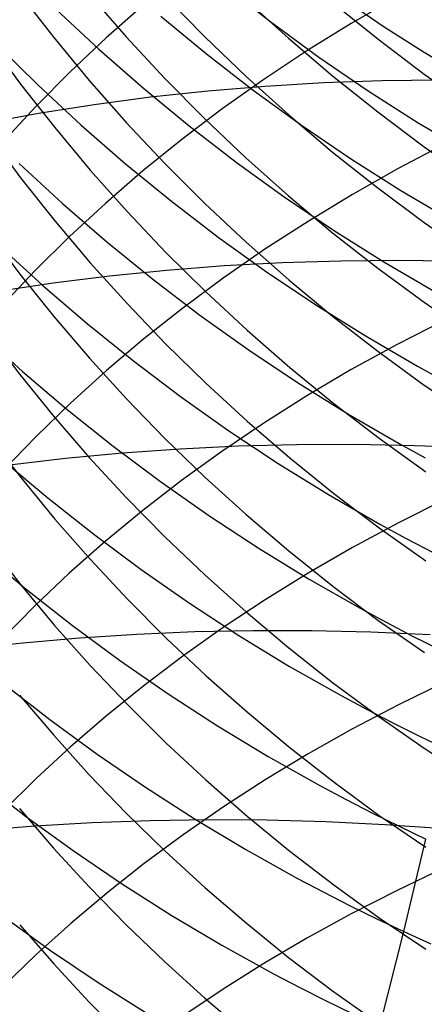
# Model space of a CAD drawing. Extents: x -383 to 1849, y -1185 to -529.
# Tile 811 of 870: x 1819.51 to 1822.8, y -953.11 to -945.11. Entities that reach past the tile are written whole.
import ezdxf

# ---------------------------------------------------------------- set-up
doc = ezdxf.new("R2010")
doc.units = 0
doc.layers.add('PREDEFINITO', color=7, linetype='CONTINUOUS')

msp = doc.modelspace()

# ---------------------------------------------------------------- linework, layer by layer
at = {"layer": 'PREDEFINITO'}
for p, q in [((1821.1745, -944.8295, 547.5055), (1821.5553, -945.1273, 547.5821)), ((1819.515, -944.8967, 611.6228), (1819.7914, -945.2538, 611.4284)), ((1820.0797, -944.9043, 609.8315), (1820.3806, -945.2494, 609.653)), ((1820.5229, -944.9899, 642.3966), (1820.2185, -945.2581, 642.1206)), ((1820.6941, -944.9172, 608.0744), (1821.0184, -945.2487, 607.9119)), ((1821.3531, -944.946, 606.3449), (1821.6995, -945.2607, 606.199)), ((1822.0562, -944.9698, 604.6517), (1822.4235, -945.266, 604.5223)), ((1822.1601, -944.9506, 549.0352), (1822.4771, -945.1662, 549.0845)), ((1822.5805, -944.9254, 645.3121), (1822.2088, -945.1397, 645.0797)), ((1819.8075, -945.0229, 544.506), (1820.1585, -945.3501, 544.606)), ((1820.6606, -945.0797, 546.057), (1821.0317, -945.387, 546.1425)), ((1821.5553, -945.1273, 547.5821), (1821.9455, -945.413, 547.6537)), ((1822.2088, -945.1397, 645.0797), (1821.8478, -945.3629, 644.8382)), ((1822.4771, -945.1662, 549.0845), (1822.7997, -945.3735, 549.1306)), ((1819.2581, -945.2721, 613.2338), (1819.5223, -945.6327, 613.0279)), ((1819.3206, -945.3044, 543.0433), (1819.6615, -945.6397, 543.1532)), ((1819.7914, -945.2538, 611.4284), (1820.0802, -945.6033, 611.2384)), ((1820.2185, -945.2581, 642.1206), (1819.9263, -945.5333, 641.8378)), ((1820.3806, -945.2494, 609.653), (1820.6934, -945.586, 609.4792)), ((1821.0184, -945.2487, 607.9119), (1821.3538, -945.5707, 607.7544)), ((1821.6995, -945.2607, 606.199), (1822.0566, -945.5651, 606.0583)), ((1822.4235, -945.266, 604.5223), (1822.8009, -945.5509, 604.3982)), ((1820.1585, -945.3501, 544.606), (1820.52, -945.6667, 544.701)), ((1821.0317, -945.387, 546.1425), (1821.4127, -945.6827, 546.2228)), ((1821.8478, -945.3629, 644.8382), (1821.4977, -945.5948, 644.588)), ((1822.7997, -945.3735, 549.1306), (1823.1277, -945.5725, 549.1737)), ((1821.9455, -945.413, 547.6537), (1822.3449, -945.6862, 547.7202)), ((1819.9263, -945.5333, 641.8378), (1819.6463, -945.8153, 641.5486)), ((1820.0802, -945.6033, 611.2384), (1820.3812, -945.9448, 611.0531)), ((1820.6934, -945.586, 609.4792), (1821.0176, -945.9138, 609.3104)), ((1821.4977, -945.5948, 644.588), (1821.1588, -945.8349, 644.3294)), ((1821.3538, -945.5707, 607.7544), (1821.7002, -945.883, 607.602)), ((1821.9825, -945.6232, 500.4126), (1821.5104, -945.6512, 500.5471)), ((1822.4582, -945.606, 500.2883), (1821.9825, -945.6232, 500.4126)), ((1822.0566, -945.5651, 606.0583), (1822.4239, -945.8587, 605.9229)), ((1822.9368, -945.5998, 500.1742), (1822.4582, -945.606, 500.2883)), ((1822.8009, -945.5509, 604.3982), (1823.1879, -945.8242, 604.2797)), ((1819.5223, -945.6327, 613.0279), (1819.7992, -945.9861, 612.8263)), ((1819.6615, -945.6397, 543.1532), (1820.013, -945.965, 543.258)), ((1820.52, -945.6667, 544.701), (1820.8915, -945.9722, 544.7907)), ((1821.0424, -945.6901, 500.6916), (1820.5789, -945.74, 500.8461)), ((1821.5104, -945.6512, 500.5471), (1821.0424, -945.6901, 500.6916)), ((1821.4127, -945.6827, 546.2228), (1821.8031, -945.9665, 546.298)), ((1822.3449, -945.6862, 547.7202), (1822.7532, -945.9463, 547.7814)), ((1820.5789, -945.74, 500.8461), (1820.1206, -945.8008, 501.0103)), ((1819.6463, -945.8153, 641.5486), (1819.379, -946.1036, 641.2533)), ((1820.1206, -945.8008, 501.0103), (1819.668, -945.8726, 501.1843)), ((1821.1588, -945.8349, 644.3294), (1820.8312, -946.0829, 644.0628)), ((1822.4239, -945.8587, 605.9229), (1822.8012, -946.1412, 605.7932)), ((1819.668, -945.8726, 501.1843), (1819.2216, -945.9553, 501.3678)), ((1820.3812, -945.9448, 611.0531), (1820.6939, -946.2779, 610.8728)), ((1821.0176, -945.9138, 609.3104), (1821.3531, -946.2322, 609.1468)), ((1821.7002, -945.883, 607.602), (1822.0571, -946.185, 607.4551)), ((1822.7532, -945.9463, 547.7814), (1823.1701, -946.193, 547.8373)), ((1819.7992, -945.9861, 612.8263), (1820.0884, -946.332, 612.6294)), ((1820.013, -945.965, 543.258), (1820.3749, -946.2797, 543.3574)), ((1820.8915, -945.9722, 544.7907), (1821.2728, -946.2663, 544.8751)), ((1821.8031, -945.9665, 546.298), (1822.2027, -946.2378, 546.3677)), ((1819.2583, -946.0366, 614.6326), (1819.5225, -946.393, 614.4195)), ((1820.8312, -946.0829, 644.0628), (1820.5153, -946.3386, 643.7886)), ((1822.0571, -946.185, 607.4551), (1822.4244, -946.4764, 607.3138)), ((1822.9718, -946.1186, 646.9425), (1822.5898, -946.3193, 646.7154)), ((1822.8012, -946.1412, 605.7932), (1823.1883, -946.4122, 605.6692)), ((1821.2728, -946.2663, 544.8751), (1821.6636, -946.5485, 544.9539)), ((1821.3531, -946.2322, 609.1468), (1821.6994, -946.5409, 608.9886)), ((1822.2027, -946.2378, 546.3677), (1822.6112, -946.4963, 546.432)), ((1819.5096, -946.2784, 541.8107), (1819.8616, -946.602, 541.9204)), ((1820.0884, -946.332, 612.6294), (1820.3898, -946.6701, 612.4374)), ((1820.5153, -946.3386, 643.7886), (1820.2114, -946.6015, 643.5072)), ((1820.3749, -946.2797, 543.3574), (1820.7469, -946.5836, 543.4514)), ((1820.6939, -946.2779, 610.8728), (1821.0182, -946.6022, 610.6976)), ((1822.5898, -946.3193, 646.7154), (1822.2182, -946.5292, 646.4786)), ((1819.5225, -946.393, 614.4195), (1819.7993, -946.7424, 614.2111)), ((1822.4244, -946.4764, 607.3138), (1822.8017, -946.7568, 607.1783)), ((1822.6112, -946.4963, 546.432), (1823.0282, -946.7414, 546.4906)), ((1820.7469, -946.5836, 543.4514), (1821.1286, -946.876, 543.5397)), ((1821.6636, -946.5485, 544.9539), (1822.0635, -946.8184, 545.0271)), ((1821.6994, -946.5409, 608.9886), (1822.0564, -946.8396, 608.8359)), ((1822.2182, -946.5292, 646.4786), (1821.8572, -946.7477, 646.2326)), ((1819.8616, -946.602, 541.9204), (1820.2239, -946.9153, 542.0246)), ((1820.2114, -946.6015, 643.5072), (1819.9195, -946.8713, 643.2188)), ((1820.3898, -946.6701, 612.4374), (1820.703, -946.9998, 612.2504)), ((1821.0182, -946.6022, 610.6976), (1821.3537, -946.9174, 610.5278)), ((1819.7993, -946.7424, 614.2111), (1820.0886, -947.0844, 614.0074)), ((1821.8572, -946.7477, 646.2326), (1821.5071, -946.9748, 645.9777)), ((1819.2525, -946.8251, 616.018), (1819.5161, -947.177, 615.7981)), ((1822.0635, -946.8184, 545.0271), (1822.4723, -947.0755, 545.0945)), ((1822.8017, -946.7568, 607.1783), (1823.1887, -947.0256, 607.0488)), ((1819.9195, -946.8713, 643.2188), (1819.64, -947.1477, 642.9238)), ((1821.1286, -946.876, 543.5397), (1821.5197, -947.1567, 543.6222)), ((1822.0564, -946.8396, 608.8359), (1822.4237, -947.1277, 608.6891)), ((1819.3501, -946.9483, 540.483), (1819.7026, -947.2698, 540.5974)), ((1820.2239, -946.9153, 542.0246), (1820.5962, -947.2177, 542.1229)), ((1821.5071, -946.9748, 645.9777), (1821.1681, -947.2099, 645.7143)), ((1821.3537, -946.9174, 610.5278), (1821.7001, -947.2229, 610.3636)), ((1820.703, -946.9998, 612.2504), (1821.0277, -947.3208, 612.0688)), ((1822.1229, -947.0705, 498.9385), (1821.6477, -947.0849, 499.0649)), ((1822.6011, -947.0668, 498.8226), (1822.1229, -947.0705, 498.9385)), ((1823.0818, -947.0738, 498.7172), (1822.6011, -947.0668, 498.8226)), ((1819.64, -947.1477, 642.9238), (1819.3732, -947.4303, 642.6227)), ((1820.0886, -947.0844, 614.0074), (1820.39, -947.4185, 613.8087)), ((1820.7085, -947.1458, 499.3487), (1820.2456, -947.1924, 499.5058)), ((1821.176, -947.11, 499.2017), (1820.7085, -947.1458, 499.3487)), ((1821.6477, -947.0849, 499.0649), (1821.176, -947.11, 499.2017)), ((1822.4237, -947.1277, 608.6891), (1822.8011, -947.4049, 608.5483)), ((1822.4723, -947.0755, 545.0945), (1822.8896, -947.3195, 545.156)), ((1819.5161, -947.177, 615.7981), (1819.7925, -947.522, 615.5828)), ((1820.2456, -947.1924, 499.5058), (1819.7879, -947.2498, 499.6729)), ((1820.5962, -947.2177, 542.1229), (1820.9783, -947.5089, 542.2154)), ((1821.1681, -947.2099, 645.7143), (1820.8404, -947.4528, 645.4427)), ((1821.5197, -947.1567, 543.6222), (1821.92, -947.4252, 543.6988)), ((1821.7001, -947.2229, 610.3636), (1822.0571, -947.5184, 610.2051)), ((1819.7879, -947.2498, 499.6729), (1819.3359, -947.318, 499.85)), ((1819.7026, -947.2698, 540.5974), (1820.0654, -947.581, 540.7058)), ((1821.0277, -947.3208, 612.0688), (1821.3636, -947.6327, 611.8927)), ((1820.39, -947.4185, 613.8087), (1820.7032, -947.7445, 613.6153)), ((1820.8404, -947.4528, 645.4427), (1820.5244, -947.7032, 645.1634)), ((1821.92, -947.4252, 543.6988), (1822.3291, -947.6811, 543.7693)), ((1822.8011, -947.4049, 608.5483), (1823.1881, -947.6707, 608.4138)), ((1819.7925, -947.522, 615.5828), (1820.0812, -947.8597, 615.3725)), ((1820.9783, -947.5089, 542.2154), (1821.3698, -947.7884, 542.3018)), ((1822.0571, -947.5184, 610.2051), (1822.4245, -947.8035, 610.0527)), ((1820.0654, -947.581, 540.7058), (1820.4382, -947.8815, 540.8083)), ((1822.9622, -947.5519, 648.3146), (1822.58, -947.7476, 648.084)), ((1819.1853, -947.6488, 539.1725), (1819.5384, -947.9676, 539.2912)), ((1819.2513, -947.6444, 617.3851), (1819.515, -947.9919, 617.1583)), ((1820.5244, -947.7032, 645.1634), (1820.2202, -947.9606, 644.8766)), ((1821.3636, -947.6327, 611.8927), (1821.7104, -947.9351, 611.7224)), ((1822.3291, -947.6811, 543.7693), (1822.7467, -947.9239, 543.8336)), ((1820.7032, -947.7445, 613.6153), (1821.0279, -948.0619, 613.4273)), ((1821.3698, -947.7884, 542.3018), (1821.7704, -948.0558, 542.382)), ((1822.58, -947.7476, 648.084), (1822.2082, -947.9523, 647.8436)), ((1820.0812, -947.8597, 615.3725), (1820.3821, -948.1897, 615.1674)), ((1822.4245, -947.8035, 610.0527), (1822.8018, -948.0778, 609.9065)), ((1820.4382, -947.8815, 540.8083), (1820.8207, -948.1708, 540.9047)), ((1821.7104, -947.9351, 611.7224), (1822.0678, -948.2276, 611.5581)), ((1822.7467, -947.9239, 543.8336), (1822.9586, -948.0402, 543.8634)), ((1819.515, -947.9919, 617.1583), (1819.7914, -948.3326, 616.9362)), ((1819.5384, -947.9676, 539.2912), (1819.9017, -948.2761, 539.4037)), ((1820.2202, -947.9606, 644.8766), (1819.9281, -948.2249, 644.5828)), ((1822.2082, -947.9523, 647.8436), (1821.8471, -948.1655, 647.5938)), ((1821.0279, -948.0619, 613.4273), (1821.3638, -948.3702, 613.2451)), ((1821.7704, -948.0558, 542.382), (1822.1797, -948.3106, 542.4558)), ((1822.8018, -948.0778, 609.9065), (1823.1889, -948.3409, 609.7667)), ((1820.3821, -948.1897, 615.1674), (1820.6948, -948.5116, 614.9677)), ((1820.8207, -948.1708, 540.9047), (1821.2126, -948.4486, 540.9947)), ((1821.8471, -948.1655, 647.5938), (1821.4969, -948.3869, 647.335)), ((1819.9281, -948.2249, 644.5828), (1819.6483, -948.4956, 644.2823)), ((1822.0678, -948.2276, 611.5581), (1822.4354, -948.5098, 611.4)), ((1819.7914, -948.3326, 616.9362), (1820.0802, -948.666, 616.7192)), ((1819.9017, -948.2761, 539.4037), (1820.2751, -948.5741, 539.5101)), ((1822.1797, -948.3106, 542.4558), (1822.5976, -948.5525, 542.523)), ((1821.4969, -948.3869, 647.335), (1821.1579, -948.6163, 647.0675)), ((1821.3638, -948.3702, 613.2451), (1821.7106, -948.6692, 613.0689)), ((1819.259, -948.4858, 618.7393), (1819.5231, -948.8294, 618.5052)), ((1819.6483, -948.4956, 644.2823), (1819.3812, -948.7724, 643.9755)), ((1821.2126, -948.4486, 540.9947), (1821.6135, -948.7144, 541.0781)), ((1822.4354, -948.5098, 611.4), (1822.813, -948.7814, 611.2484)), ((1820.2751, -948.5741, 539.5101), (1820.6581, -948.8611, 539.61)), ((1820.6948, -948.5116, 614.9677), (1821.019, -948.825, 614.7736)), ((1821.2896, -948.5751, 497.7566), (1820.8182, -948.5977, 497.8961)), ((1821.7646, -948.563, 497.6276), (1821.2896, -948.5751, 497.7566)), ((1822.2426, -948.5614, 497.5092), (1821.7646, -948.563, 497.6276)), ((1822.7232, -948.5703, 497.4016), (1822.2426, -948.5614, 497.5092)), ((1822.5976, -948.5525, 542.523), (1822.8096, -948.6685, 542.5541)), ((1823.2059, -948.5896, 497.3048), (1822.7232, -948.5703, 497.4016)), ((1820.351, -948.6308, 498.046), (1819.8884, -948.6745, 498.2062)), ((1820.0802, -948.666, 616.7192), (1820.3811, -948.9919, 616.5076)), ((1820.8182, -948.5977, 497.8961), (1820.351, -948.6308, 498.046)), ((1821.1579, -948.6163, 647.0675), (1820.8302, -948.8533, 646.7918)), ((1821.7106, -948.6692, 613.0689), (1822.0679, -948.9584, 612.8988)), ((1819.3786, -948.6867, 537.9958), (1819.7428, -948.9936, 538.113)), ((1819.8884, -948.6745, 498.2062), (1819.4311, -948.7287, 498.3765)), ((1821.6135, -948.7144, 541.0781), (1822.0233, -948.9677, 541.155)), ((1819.5231, -948.8294, 618.5052), (1819.8, -949.1663, 618.276)), ((1821.019, -948.825, 614.7736), (1821.3544, -949.1296, 614.5855)), ((1820.8302, -948.8533, 646.7918), (1820.5143, -949.0975, 646.5081)), ((1820.6581, -948.8611, 539.61), (1821.0505, -949.1366, 539.7033)), ((1822.0233, -948.9677, 541.155), (1822.4414, -949.2083, 541.2249)), ((1822.0679, -948.9584, 612.8988), (1822.4356, -949.2375, 612.7352)), ((1819.7428, -948.9936, 538.113), (1820.1169, -949.2901, 538.2236)), ((1820.3811, -948.9919, 616.5076), (1820.6939, -949.3097, 616.3015)), ((1822.9728, -949.0048, 649.6653), (1822.5909, -949.1964, 649.4304)), ((1820.5143, -949.0975, 646.5081), (1820.2102, -949.3487, 646.2168)), ((1821.0505, -949.1366, 539.7033), (1821.4519, -949.4004, 539.7898)), ((1821.3544, -949.1296, 614.5855), (1821.7008, -949.4249, 614.4034)), ((1819.8, -949.1663, 618.276), (1820.0893, -949.496, 618.052)), ((1822.5909, -949.1964, 649.4304), (1822.2192, -949.3967, 649.1855)), ((1822.4414, -949.2083, 541.2249), (1822.6536, -949.3236, 541.2573)), ((1820.1169, -949.2901, 538.2236), (1820.5006, -949.5757, 538.3276)), ((1820.6939, -949.3097, 616.3015), (1821.0181, -949.6192, 616.1012)), ((1822.4356, -949.2375, 612.7352), (1822.8132, -949.506, 612.5782)), ((1819.2579, -949.3592, 620.073), (1819.5221, -949.6981, 619.8321)), ((1820.2102, -949.3487, 646.2168), (1819.9182, -949.6066, 645.9184)), ((1822.6536, -949.3236, 541.2573), (1822.8678, -949.4356, 541.2879)), ((1819.2032, -949.4307, 536.715), (1819.5679, -949.7355, 536.8364)), ((1821.4519, -949.4004, 539.7898), (1821.862, -949.6518, 539.8695)), ((1821.7008, -949.4249, 614.4034), (1822.0577, -949.7106, 614.2278)), ((1822.2192, -949.3967, 649.1855), (1821.8582, -949.6054, 648.931)), ((1820.0893, -949.496, 618.052), (1820.3907, -949.8183, 617.8335)), ((1819.9182, -949.6066, 645.9184), (1819.6386, -949.8707, 645.6132)), ((1820.5006, -949.5757, 538.3276), (1820.8936, -949.8499, 538.4247)), ((1821.0181, -949.6192, 616.1012), (1821.3536, -949.92, 615.907)), ((1821.8582, -949.6054, 648.931), (1821.5081, -949.8222, 648.6673)), ((1819.5221, -949.6981, 619.8321), (1819.799, -950.0304, 619.5963)), ((1821.862, -949.6518, 539.8695), (1822.2806, -949.8906, 539.942)), ((1819.5679, -949.7355, 536.8364), (1819.9426, -950.0298, 536.9511)), ((1822.0577, -949.7106, 614.2278), (1822.4249, -949.9863, 614.0587)), ((1820.3907, -949.8183, 617.8335), (1820.7039, -950.1327, 617.6207)), ((1820.8936, -949.8499, 538.4247), (1821.2956, -950.1124, 538.5148)), ((1821.5081, -949.8222, 648.6673), (1821.1691, -950.0468, 648.3948)), ((1819.6386, -949.8707, 645.6132), (1819.3717, -950.1409, 645.3015)), ((1821.3536, -949.92, 615.907), (1821.7, -950.2116, 615.7191)), ((1822.2806, -949.8906, 539.942), (1822.4929, -950.0051, 539.9755)), ((1819.9426, -950.0298, 536.9511), (1820.3268, -950.3134, 537.0589)), ((1822.4249, -949.9863, 614.0587), (1822.8022, -950.2515, 613.8965)), ((1822.4929, -950.0051, 539.9755), (1822.7072, -950.1163, 540.0072)), ((1819.799, -950.0304, 619.5963), (1820.0884, -950.3556, 619.3659)), ((1820.4669, -950.1027, 496.6082), (1820.0007, -950.1328, 496.7606)), ((1820.9373, -950.0828, 496.4664), (1820.4669, -950.1027, 496.6082)), ((1821.1691, -950.0468, 648.3948), (1820.8414, -950.2788, 648.1139)), ((1821.4114, -950.0733, 496.3353), (1820.9373, -950.0828, 496.4664)), ((1821.8886, -950.0741, 496.2151), (1821.4114, -950.0733, 496.3353)), ((1822.3683, -950.0851, 496.1057), (1821.8886, -950.0741, 496.2151)), ((1822.8502, -950.1065, 496.0075), (1822.3683, -950.0851, 496.1057)), ((1819.5392, -950.1734, 496.9234), (1819.0829, -950.2243, 497.0967)), ((1820.0007, -950.1328, 496.7606), (1819.5392, -950.1734, 496.9234)), ((1820.7039, -950.1327, 617.6207), (1821.0285, -950.4388, 617.4139)), ((1821.2956, -950.1124, 538.5148), (1821.7062, -950.3628, 538.5976)), ((1822.7072, -950.1163, 540.0072), (1822.9235, -950.2241, 540.037)), ((1821.7, -950.2116, 615.7191), (1822.057, -950.4937, 615.5378)), ((1820.3268, -950.3134, 537.0589), (1820.7203, -950.5858, 537.1595)), ((1820.8414, -950.2788, 648.1139), (1820.5253, -950.518, 647.8249)), ((1820.0884, -950.3556, 619.3659), (1820.3898, -950.6735, 619.141)), ((1821.7062, -950.3628, 538.5976), (1822.1252, -950.6005, 538.6731)), ((1819.3839, -950.5018, 535.5761), (1819.7591, -950.7938, 535.6947)), ((1821.0285, -950.4388, 617.4139), (1821.3644, -950.7363, 617.2134)), ((1822.057, -950.4937, 615.5378), (1822.4243, -950.766, 615.3633)), ((1822.9733, -950.4877, 650.9835), (1822.5914, -950.6747, 650.7448)), ((1820.5253, -950.518, 647.8249), (1820.2211, -950.7639, 647.5282)), ((1820.7203, -950.5858, 537.1595), (1821.1227, -950.8466, 537.2528)), ((1819.5147, -950.5962, 621.139), (1819.7912, -950.9231, 620.8971)), ((1822.1252, -950.6005, 538.6731), (1822.3377, -950.7146, 538.708)), ((1820.3898, -950.6735, 619.141), (1820.703, -950.9836, 618.9221)), ((1821.3644, -950.7363, 617.2134), (1821.7111, -951.0248, 617.0194)), ((1822.5914, -950.6747, 650.7448), (1822.2198, -950.8702, 650.496)), ((1822.3377, -950.7146, 538.708), (1822.5522, -950.8253, 538.7409)), ((1819.7591, -950.7938, 535.6947), (1820.1439, -951.0751, 535.8061)), ((1820.2211, -950.7639, 647.5282), (1819.9289, -951.0164, 647.2241)), ((1822.4243, -950.766, 615.3633), (1822.8016, -951.0279, 615.1959)), ((1822.5522, -950.8253, 538.7409), (1822.7686, -950.9327, 538.7719)), ((1821.1227, -950.8466, 537.2528), (1821.5338, -951.0954, 537.3386)), ((1822.2198, -950.8702, 650.496), (1821.8588, -951.0739, 650.2374)), ((1819.7912, -950.9231, 620.8971), (1820.08, -951.2431, 620.6608)), ((1820.703, -950.9836, 618.9221), (1821.0277, -951.2855, 618.7093)), ((1822.7686, -950.9327, 538.7719), (1822.9869, -951.0367, 538.801)), ((1819.9289, -951.0164, 647.2241), (1819.6492, -951.2751, 646.9132)), ((1821.7111, -951.0248, 617.0194), (1822.0684, -951.3039, 616.8321)), ((1822.8016, -951.0279, 615.1959), (1823.1887, -951.2792, 615.0358)), ((1820.1439, -951.0751, 535.8061), (1820.5379, -951.3454, 535.9101)), ((1821.8588, -951.0739, 650.2374), (1821.5087, -951.2854, 649.9695)), ((1821.5338, -951.0954, 537.3386), (1821.9531, -951.3318, 537.4168)), ((1819.188, -951.2905, 534.3313), (1819.5634, -951.5797, 534.4535)), ((1819.6492, -951.2751, 646.9132), (1819.382, -951.5396, 646.5956)), ((1820.08, -951.2431, 620.6608), (1820.3809, -951.5559, 620.4302)), ((1821.0277, -951.2855, 618.7093), (1821.3636, -951.579, 618.503)), ((1821.5087, -951.2854, 649.9695), (1821.1697, -951.5046, 649.6926)), ((1822.0684, -951.3039, 616.8321), (1822.436, -951.5732, 616.6519)), ((1820.5379, -951.3454, 535.9101), (1820.9408, -951.6043, 536.0065)), ((1821.9531, -951.3318, 537.4168), (1822.1658, -951.4451, 537.4529)), ((1822.1658, -951.4451, 537.4529), (1822.3805, -951.5552, 537.487)), ((1819.5145, -951.5176, 622.4322), (1819.7908, -951.8396, 622.184)), ((1821.1697, -951.5046, 649.6926), (1820.842, -951.7311, 649.4072)), ((1819.5634, -951.5797, 534.4535), (1819.9484, -951.8584, 534.5683)), ((1820.574, -951.6175, 495.2131), (1820.1043, -951.6346, 495.3574)), ((1820.3809, -951.5559, 620.4302), (1820.6937, -951.861, 620.2057)), ((1821.0474, -951.6105, 495.0798), (1820.574, -951.6175, 495.2131)), ((1820.9408, -951.6043, 536.0065), (1821.3523, -951.8513, 536.0951)), ((1821.5239, -951.6136, 494.9574), (1821.0474, -951.6105, 495.0798)), ((1821.3636, -951.579, 618.503), (1821.7104, -951.8636, 618.3033)), ((1822.0031, -951.6268, 494.8462), (1821.5239, -951.6136, 494.9574)), ((1822.4844, -951.65, 494.7461), (1822.0031, -951.6268, 494.8462)), ((1822.3805, -951.5552, 537.487), (1822.597, -951.662, 537.5191)), ((1822.436, -951.5732, 616.6519), (1822.8136, -951.8324, 616.479)), ((1819.6388, -951.6618, 495.5124), (1819.1781, -951.6992, 495.678)), ((1820.1043, -951.6346, 495.3574), (1819.6388, -951.6618, 495.5124)), ((1822.9672, -951.6832, 494.6574), (1822.4844, -951.65, 494.7461)), ((1822.597, -951.662, 537.5191), (1822.8155, -951.7655, 537.5492)), ((1820.842, -951.7311, 649.4072), (1820.5259, -951.9645, 649.1135)), ((1822.6351, -952.5169, 536.3125), (1822.8155, -951.7655, 537.5492)), ((1819.7908, -951.8396, 622.184), (1820.0796, -952.1549, 621.9415)), ((1819.9484, -951.8584, 534.5683), (1820.3425, -952.1263, 534.6755)), ((1820.6937, -951.861, 620.2057), (1821.018, -952.1581, 619.9874)), ((1821.3523, -951.8513, 536.0951), (1821.772, -952.086, 536.1758)), ((1821.7104, -951.8636, 618.3033), (1822.0678, -952.1389, 618.1106)), ((1820.5259, -951.9645, 649.1135), (1820.2217, -952.2046, 648.812)), ((1822.9619, -952.0009, 652.2673), (1822.58, -952.1828, 652.0253)), ((1821.772, -952.086, 536.1758), (1821.9849, -952.1986, 536.2131)), ((1820.0796, -952.1549, 621.9415), (1820.3806, -952.4629, 621.7048)), ((1820.3425, -952.1263, 534.6755), (1820.7456, -952.3829, 534.7748)), ((1821.018, -952.1581, 619.9874), (1821.3535, -952.4468, 619.7758)), ((1822.0678, -952.1389, 618.1106), (1822.4355, -952.4045, 617.9251)), ((1822.58, -952.1828, 652.0253), (1822.2085, -952.373, 651.7731)), ((1820.2217, -952.2046, 648.812), (1819.9296, -952.451, 648.503)), ((1821.9849, -952.1986, 536.2131), (1822.1997, -952.308, 536.2483)), ((1822.1997, -952.308, 536.2483), (1822.4165, -952.4141, 536.2815)), ((1819.38, -952.3933, 533.2276), (1819.7657, -952.6703, 533.3463)), ((1820.7456, -952.3829, 534.7748), (1821.1572, -952.6278, 534.8661)), ((1822.2085, -952.373, 651.7731), (1821.8477, -952.5712, 651.511)), ((1822.4165, -952.4141, 536.2815), (1822.6351, -952.5169, 536.3125)), ((1822.4355, -952.4045, 617.9251), (1822.8131, -952.6602, 617.747)), ((1819.5148, -952.4626, 623.7066), (1819.7912, -952.7797, 623.4521)), ((1819.9296, -952.451, 648.503), (1819.6498, -952.7035, 648.187)), ((1820.3806, -952.4629, 621.7048), (1820.6933, -952.7635, 621.4743)), ((1821.3535, -952.4468, 619.7758), (1821.6999, -952.7268, 619.571)), ((1821.8477, -952.5712, 651.511), (1821.4977, -952.7771, 651.2395)), ((1822.4406, -953.2883, 535.0899), (1822.6351, -952.5169, 536.3125)), ((1822.6351, -952.5169, 536.3125), (1822.8555, -952.6164, 536.3414)), ((1821.1572, -952.6278, 534.8661), (1821.5771, -952.8606, 534.9492)), ((1819.6498, -952.7035, 648.187), (1819.3826, -952.9617, 647.8643)), ((1819.7657, -952.6703, 533.3463), (1820.1606, -952.9366, 533.4571)), ((1821.6999, -952.7268, 619.571), (1822.0569, -952.9976, 619.3733)), ((1819.7912, -952.7797, 623.4521), (1820.08, -953.0901, 623.2033)), ((1820.6933, -952.7635, 621.4743), (1821.0175, -953.0562, 621.2503)), ((1821.4977, -952.7771, 651.2395), (1821.1589, -952.9904, 650.9588)), ((1821.5771, -952.8606, 534.9492), (1821.7901, -952.9723, 534.9876)), ((1820.1606, -952.9366, 533.4571), (1820.5643, -953.1917, 533.5598)), ((1821.7901, -952.9723, 534.9876), (1822.005, -953.0809, 535.0238)), ((1821.1589, -952.9904, 650.9588), (1820.8315, -953.2107, 650.6694)), ((1821.0175, -953.0562, 621.2503), (1821.353, -953.3406, 621.033)), ((1822.0569, -952.9976, 619.3733), (1822.4243, -953.259, 619.183)), ((1820.08, -953.0901, 623.2033), (1820.3809, -953.3935, 622.9606)), ((1822.005, -953.0809, 535.0238), (1822.2218, -953.1862, 535.058))]:
    msp.add_line(p, q, dxfattribs=at)
at = {"layer": 'PREDEFINITO', "extrusion": (-0.016833, -0.307513, 0.951395)}
msp.add_arc((1880.1711, -604.8759, 826.0284), 14.979, 55.83898, 295.27303, dxfattribs=at)
at = {"layer": 'PREDEFINITO', "extrusion": (-0.016807, -0.326121, 0.945179)}
msp.add_arc((1877.5345, -594.1838, 841.4257), 14.9744, 51.68409, 297.64988, dxfattribs=at)
at = {"layer": 'PREDEFINITO', "extrusion": (0.060851, 0.293849, 0.953913)}
msp.add_arc((-1982.0106, 681.2031, 358.406), 14.953, 35.41266, 135.06221, dxfattribs=at)
at = {"layer": 'PREDEFINITO', "extrusion": (0.056405, 0.275053, 0.959773)}
msp.add_arc((-1980.9827, 677.3885, 372.7477), 14.9755, 41.40039, 134.83054, dxfattribs=at)
at = {"layer": 'PREDEFINITO', "extrusion": (0.051905, 0.256186, 0.965233)}
msp.add_arc((-1979.7072, 674.1646, 386.8361), 14.987, 44.79781, 134.63508, dxfattribs=at)
at = {"layer": 'PREDEFINITO', "extrusion": (0.047406, 0.237251, 0.970291)}
msp.add_arc((-1978.2507, 671.3366, 400.7668), 14.9754, 48.08942, 134.48204, dxfattribs=at)
at = {"layer": 'PREDEFINITO', "extrusion": (0.02914, 0.160272, 0.986643)}
msp.add_arc((-1968.3623, 669.8948, 454.9926), 15.1606, 61.52693, 133.07437, dxfattribs=at)

doc.saveas('drawing.dxf')
